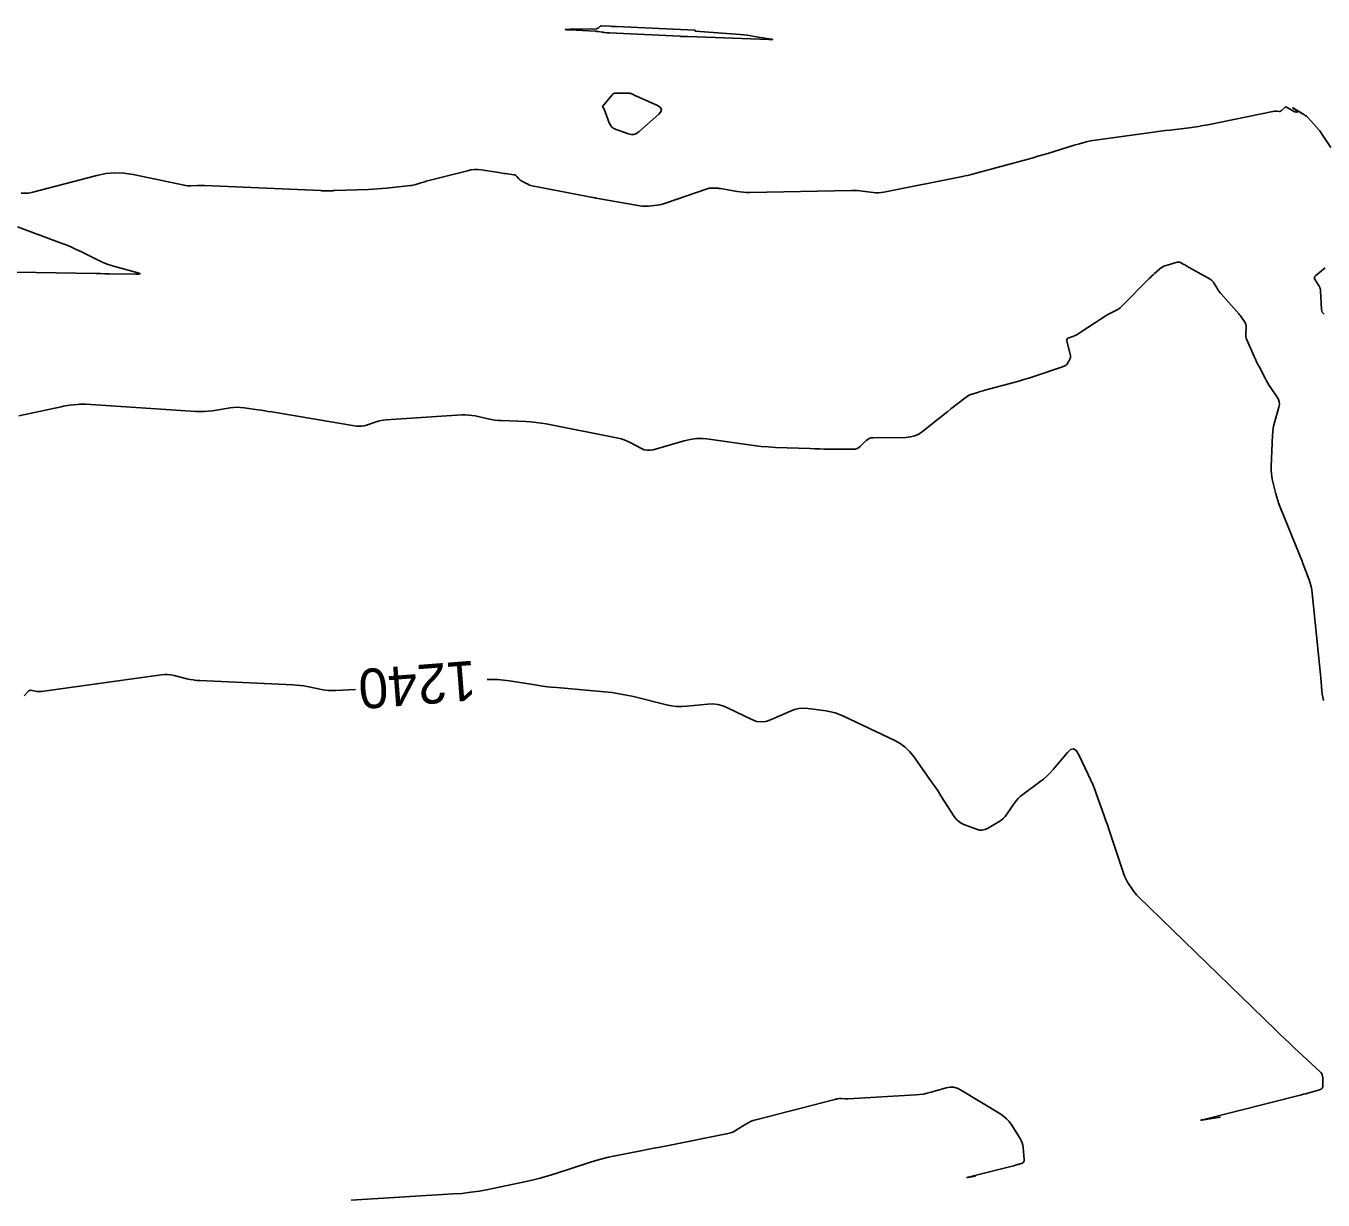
# Model space of a CAD drawing. Extents: x 658976 to 668726, y 639543 to 647196.
# Drawn here: x 663261.3 to 663457.8, y 642182.5 to 642360.3 of the extents above; entities that cross this region are included whole.
import ezdxf

# ---------------------------------------------------------------- set-up
doc = ezdxf.new("R2010")
doc.units = 0
for name, color, linetype in [('Ex_Contour Labels', 7, 'Continuous'), ('Ex_Major Contours', 7, 'Continuous'), ('Ex_Minor Contours', 7, 'Continuous')]:
    doc.layers.add(name, color=color, linetype=linetype)

msp = doc.modelspace()

# ---------------------------------------------------------------- linework, layer by layer
at = {"layer": 'Ex_Major Contours'}
for points in [[(663311.23, 642259.79), (663308.25, 642259.65), (663307.71, 642259.64), (663307.16, 642259.66), (663306.62, 642259.72), (663306.08, 642259.82), (663303.93, 642260.26), (663303.39, 642260.36), (663302.85, 642260.44), (663302.3, 642260.49), (663301.76, 642260.53), (663287.66, 642261.16), (663287.16, 642261.2), (663286.67, 642261.26), (663286.18, 642261.34), (663285.69, 642261.45), (663283.75, 642261.93), (663283.27, 642262.02), (663282.78, 642262.07), (663282.29, 642262.07), (663281.8, 642262.03), (663263.67, 642259.51), (663263.49, 642259.5), (663263.31, 642259.49), (663263.13, 642259.51), (663262.95, 642259.53), (663262.24, 642259.68), (663262.06, 642259.69), (663261.91, 642259.66), (663261.76, 642259.59), (663261.63, 642259.48), (663261.05, 642258.85)], [(663442.26, 642195.04), (663439.71, 642194.63), (663439.39, 642194.58), (663439.28, 642194.58), (663439.38, 642194.62), (663439.7, 642194.7), (663454.5, 642198.41), (663454.82, 642198.5), (663455.15, 642198.58), (663455.48, 642198.68), (663455.81, 642198.77), (663457.23, 642199.18), (663457.46, 642199.28), (663457.63, 642199.44), (663457.72, 642199.64), (663457.75, 642199.89), (663457.72, 642201), (663457.69, 642201.27), (663457.61, 642201.52), (663457.48, 642201.74), (663457.3, 642201.94), (663453.4, 642205.56), (663452.68, 642206.23), (663451.97, 642206.9), (663451.26, 642207.58), (663450.55, 642208.26), (663429.76, 642228.47), (663429.52, 642228.71), (663429.3, 642228.96), (663429.09, 642229.23), (663428.9, 642229.51), (663428.16, 642230.65), (663427.99, 642230.94), (663427.83, 642231.23), (663427.7, 642231.54), (663427.58, 642231.86), (663425.63, 642237.74), (663425.37, 642238.52), (663425.11, 642239.29), (663424.84, 642240.07), (663424.56, 642240.84), (663423.46, 642243.91), (663423.18, 642244.68), (663422.88, 642245.44), (663422.56, 642246.19), (663422.21, 642246.93), (663420.74, 642250.04), (663420.38, 642250.59), (663419.98, 642250.81), (663419.54, 642250.7), (663419.05, 642250.26), (663416.9, 642247.71), (663416.44, 642247.19), (663415.95, 642246.7), (663415.43, 642246.25), (663414.88, 642245.82), (663412.29, 642243.91), (663411.92, 642243.61), (663411.58, 642243.28), (663411.27, 642242.93), (663410.98, 642242.55), (663409.89, 642240.95), (663409.61, 642240.59), (663409.3, 642240.26), (663408.95, 642239.97), (663408.57, 642239.72), (663406.97, 642238.78), (663406.56, 642238.6), (663406.15, 642238.51), (663405.73, 642238.53), (663405.3, 642238.64), (663403.38, 642239.37), (663402.94, 642239.58), (663402.55, 642239.85), (663402.21, 642240.17), (663401.92, 642240.56), (663399.89, 642243.73), (663399.46, 642244.39), (663399.02, 642245.05), (663398.57, 642245.7), (663398.12, 642246.35), (663395.73, 642249.7), (663395.14, 642250.43), (663394.47, 642251.07), (663393.73, 642251.62), (663392.91, 642252.07), (663385.15, 642255.78), (663384.51, 642256.05), (663383.86, 642256.27), (663383.19, 642256.45), (663382.51, 642256.56), (663379.75, 642256.93), (663379.06, 642256.98), (663378.39, 642256.93), (663377.74, 642256.78), (663377.09, 642256.55), (663374.08, 642255.2), (663373.36, 642254.96), (663372.65, 642254.89), (663371.95, 642254.99), (663371.24, 642255.25), (663367.59, 642257.06), (663366.87, 642257.35), (663366.13, 642257.54), (663365.37, 642257.62), (663364.59, 642257.6), (663361.43, 642257.27), (663360.65, 642257.23), (663359.87, 642257.25), (663359.09, 642257.34), (663358.32, 642257.49), (663353.34, 642258.73), (663352.25, 642258.97), (663351.16, 642259.18), (663350.05, 642259.34), (663348.94, 642259.46), (663341.7, 642260.1), (663340.8, 642260.19), (663339.9, 642260.29), (663339.01, 642260.41), (663338.11, 642260.55), (663334.54, 642261.12), (663333.65, 642261.24), (663332.75, 642261.31), (663331.85, 642261.34), (663331.17, 642261.34)]]:
    msp.add_lwpolyline(points, dxfattribs=at)
at = {"layer": 'Ex_Minor Contours'}
for points in [[(663370.02, 642358.96), (663370.57, 642358.9), (663371.12, 642358.83), (663371.67, 642358.74), (663373.85, 642358.38), (663374.26, 642358.31), (663374.4, 642358.26), (663374.26, 642358.24), (663373.84, 642358.25), (663361.59, 642358.72), (663361.55, 642358.72), (663361.51, 642358.72), (663361.46, 642358.72), (663361.42, 642358.72), (663361.26, 642358.72), (663361.22, 642358.72), (663361.17, 642358.72), (663361.13, 642358.72), (663361.09, 642358.72), (663360.67, 642358.74), (663360.59, 642358.74), (663360.51, 642358.74), (663360.42, 642358.75), (663360.34, 642358.75), (663349.71, 642359.26), (663349.61, 642359.27), (663349.52, 642359.27), (663349.42, 642359.28), (663349.33, 642359.29), (663348.95, 642359.33), (663348.85, 642359.34), (663348.76, 642359.35), (663348.66, 642359.36), (663348.57, 642359.38), (663348.02, 642359.46), (663347.9, 642359.48), (663347.78, 642359.49), (663347.65, 642359.5), (663347.53, 642359.51), (663343.69, 642359.71), (663343.18, 642359.74), (663343.01, 642359.77), (663343.18, 642359.79), (663343.69, 642359.81), (663347.74, 642359.9), (663347.81, 642359.91), (663347.88, 642359.93), (663347.95, 642359.97), (663348.01, 642360.01), (663348.23, 642360.22), (663348.29, 642360.26), (663348.36, 642360.29), (663348.43, 642360.31), (663348.5, 642360.32), (663349.8, 642360.26), (663350.04, 642360.25), (663350.28, 642360.24), (663350.52, 642360.23), (663350.76, 642360.22), (663362.63, 642359.66), (663362.65, 642359.66), (663362.66, 642359.65), (663362.66, 642359.64), (663362.66, 642359.63), (663362.67, 642359.57), (663362.67, 642359.56), (663362.68, 642359.55), (663362.68, 642359.54), (663362.7, 642359.54), (663369.47, 642359.01)], [(663350.42, 642350.11), (663350.47, 642350.13), (663350.51, 642350.13), (663350.56, 642350.14), (663352.72, 642350.11), (663352.81, 642350.1), (663352.89, 642350.08), (663352.98, 642350.06), (663353.06, 642350.02), (663353.37, 642349.87), (663353.45, 642349.83), (663353.53, 642349.79), (663353.61, 642349.75), (663353.69, 642349.72), (663356.95, 642348.27), (663357.39, 642347.99), (663357.57, 642347.68), (663357.49, 642347.32), (663357.16, 642346.93), (663354.14, 642344.26), (663353.78, 642344.01), (663353.4, 642343.88), (663353, 642343.86), (663352.57, 642343.95), (663350.71, 642344.61), (663350.36, 642344.77), (663350.07, 642345), (663349.84, 642345.29), (663349.67, 642345.64), (663348.84, 642347.85), (663348.83, 642347.88), (663348.81, 642347.91), (663348.79, 642347.93), (663348.76, 642347.95), (663348.64, 642348.01), (663348.62, 642348.03), (663348.61, 642348.04), (663348.61, 642348.07), (663348.62, 642348.09), (663350.08, 642349.88), (663350.11, 642349.91), (663350.15, 642349.95), (663350.18, 642349.97), (663350.22, 642350), (663350.38, 642350.09)]]:
    msp.add_lwpolyline(points, close=True, dxfattribs=at)
for points in [[(663458.94, 642341.9), (663457.54, 642344.05), (663457.45, 642344.18), (663457.36, 642344.3), (663457.26, 642344.42), (663457.16, 642344.54), (663455.46, 642346.46), (663455.42, 642346.51), (663455.37, 642346.55), (663455.32, 642346.59), (663455.27, 642346.63), (663455.06, 642346.76), (663455, 642346.8), (663454.95, 642346.83), (663454.9, 642346.87), (663454.84, 642346.9), (663453.31, 642347.85), (663453.22, 642347.9), (663453.18, 642347.91), (663453.2, 642347.88), (663453.29, 642347.81), (663453.86, 642347.33), (663453.89, 642347.29), (663453.9, 642347.27), (663453.88, 642347.26), (663453.82, 642347.26), (663453.55, 642347.3), (663453.48, 642347.31), (663453.41, 642347.33), (663453.35, 642347.36), (663453.29, 642347.39), (663452.35, 642347.98), (663452.24, 642348.03), (663452.13, 642348.04), (663452.03, 642348.01), (663451.93, 642347.93), (663451.49, 642347.5), (663451.42, 642347.44), (663451.34, 642347.4), (663451.26, 642347.38), (663451.17, 642347.38), (663450.78, 642347.42), (663450.69, 642347.43), (663450.59, 642347.43), (663450.5, 642347.42), (663450.41, 642347.4), (663440.32, 642345.36), (663439.61, 642345.22), (663438.9, 642345.1), (663438.18, 642344.99), (663437.47, 642344.9), (663434.59, 642344.55), (663433.87, 642344.46), (663433.16, 642344.37), (663432.44, 642344.28), (663431.72, 642344.18), (663422.55, 642342.89), (663422.34, 642342.86), (663422.13, 642342.82), (663421.92, 642342.77), (663421.72, 642342.72), (663420.9, 642342.48), (663420.7, 642342.42), (663420.49, 642342.36), (663420.29, 642342.3), (663420.09, 642342.24), (663416.07, 642341.01), (663415.33, 642340.78), (663414.59, 642340.57), (663413.85, 642340.36), (663413.11, 642340.15), (663407.65, 642338.67), (663407.28, 642338.57), (663406.91, 642338.47), (663406.53, 642338.37), (663406.16, 642338.27), (663404.68, 642337.86), (663404.3, 642337.76), (663403.93, 642337.67), (663403.55, 642337.59), (663403.18, 642337.51), (663391.24, 642335.14), (663390.84, 642335.08), (663390.44, 642335.05), (663390.03, 642335.06), (663389.63, 642335.09), (663388, 642335.31), (663387.6, 642335.36), (663387.19, 642335.39), (663386.78, 642335.41), (663386.37, 642335.41), (663370.95, 642335.1), (663370.46, 642335.1), (663369.98, 642335.13), (663369.5, 642335.18), (663369.03, 642335.25), (663366.5, 642335.68), (663366.33, 642335.7), (663366.16, 642335.72), (663366, 642335.73), (663365.83, 642335.74), (663365.14, 642335.75), (663364.98, 642335.75), (663364.81, 642335.73), (663364.64, 642335.7), (663364.48, 642335.65), (663358.18, 642333.45), (663357.86, 642333.36), (663357.55, 642333.27), (663357.23, 642333.21), (663356.9, 642333.17), (663355.6, 642333.02), (663355.28, 642333), (663354.95, 642333), (663354.63, 642333.02), (663354.3, 642333.06), (663347.7, 642334.21), (663347.68, 642334.21), (663347.66, 642334.22), (663347.63, 642334.23), (663347.61, 642334.23), (663347.52, 642334.27), (663347.5, 642334.28), (663347.47, 642334.29), (663347.45, 642334.3), (663347.43, 642334.3), (663337.99, 642336.11), (663337.79, 642336.16), (663337.6, 642336.22), (663337.41, 642336.29), (663337.23, 642336.38), (663336.4, 642336.83), (663336.29, 642336.89), (663336.18, 642336.97), (663336.09, 642337.05), (663335.99, 642337.14), (663335.65, 642337.53), (663335.56, 642337.62), (663335.45, 642337.69), (663335.34, 642337.74), (663335.22, 642337.77), (663333.96, 642337.96), (663333.7, 642337.99), (663333.45, 642338.03), (663333.2, 642338.07), (663332.95, 642338.11), (663330.28, 642338.5), (663329.76, 642338.56), (663329.23, 642338.56), (663328.71, 642338.5), (663328.19, 642338.39), (663321.95, 642336.78), (663321.75, 642336.72), (663321.55, 642336.67), (663321.35, 642336.61), (663321.15, 642336.55), (663320.36, 642336.31), (663320.16, 642336.25), (663319.96, 642336.21), (663319.75, 642336.17), (663319.55, 642336.14), (663315.91, 642335.75), (663315.24, 642335.68), (663314.56, 642335.62), (663313.88, 642335.58), (663313.21, 642335.55), (663308.11, 642335.38), (663308.03, 642335.38), (663307.94, 642335.38), (663307.86, 642335.37), (663307.78, 642335.36), (663307.44, 642335.33), (663307.36, 642335.32), (663307.28, 642335.32), (663307.19, 642335.32), (663307.11, 642335.32), (663306.5, 642335.35), (663306.37, 642335.35), (663306.24, 642335.36), (663306.11, 642335.36), (663305.98, 642335.37), (663288.35, 642336.13), (663288.1, 642336.13), (663287.84, 642336.14), (663287.58, 642336.14), (663287.32, 642336.13), (663286.29, 642336.1), (663286.04, 642336.1), (663285.78, 642336.11), (663285.53, 642336.14), (663285.27, 642336.19), (663277.54, 642337.81), (663276.17, 642338.02), (663274.8, 642338.06), (663273.44, 642337.95), (663272.08, 642337.67), (663262.38, 642335.12), (663262.16, 642335.07), (663261.94, 642335.03), (663261.72, 642335.01), (663261.5, 642334.99), (663260.62, 642334.97)], [(663260.03, 642329.91), (663266.66, 642327.43), (663267.39, 642327.14), (663268.11, 642326.84), (663268.83, 642326.52), (663269.53, 642326.19), (663272.46, 642324.75), (663273.11, 642324.46), (663273.78, 642324.19), (663274.45, 642323.96), (663275.14, 642323.76), (663277.93, 642323.04), (663278.45, 642322.88), (663278.61, 642322.77), (663278.43, 642322.72), (663277.89, 642322.71), (663273.93, 642322.79), (663273.77, 642322.79), (663273.6, 642322.79), (663273.43, 642322.79), (663273.27, 642322.79), (663272.6, 642322.8), (663272.44, 642322.8), (663272.27, 642322.8), (663272.1, 642322.8), (663271.94, 642322.81), (663259.86, 642323.02)], [(663457.83, 642258.16), (663457.71, 642258.63), (663457.62, 642259.11), (663457.56, 642259.6), (663457.42, 642261.57), (663457.38, 642262.07), (663457.34, 642262.56), (663457.3, 642263.05), (663457.25, 642263.55), (663456.13, 642274.38), (663456.06, 642274.9), (663455.96, 642275.41), (663455.82, 642275.92), (663455.65, 642276.42), (663454.91, 642278.4), (663454.72, 642278.89), (663454.53, 642279.38), (663454.34, 642279.88), (663454.14, 642280.37), (663451.26, 642287.43), (663451.07, 642287.92), (663450.9, 642288.42), (663450.75, 642288.92), (663450.62, 642289.44), (663450.12, 642291.49), (663450.02, 642292.01), (663449.95, 642292.53), (663449.91, 642293.05), (663449.92, 642293.58), (663450.11, 642298.34), (663450.15, 642298.86), (663450.21, 642299.38), (663450.31, 642299.88), (663450.44, 642300.39), (663451.08, 642302.58), (663451.15, 642302.98), (663451.13, 642303.37), (663451.03, 642303.74), (663450.83, 642304.1), (663449.86, 642305.5), (663449.63, 642305.85), (663449.4, 642306.21), (663449.19, 642306.58), (663448.99, 642306.96), (663448.12, 642308.63), (663447.91, 642309.03), (663447.71, 642309.44), (663447.52, 642309.85), (663447.33, 642310.27), (663446.22, 642312.79), (663446.14, 642313.01), (663446.09, 642313.23), (663446.06, 642313.46), (663446.06, 642313.69), (663446.13, 642314.7), (663446.13, 642314.9), (663446.09, 642315.08), (663446.03, 642315.26), (663445.93, 642315.43), (663445.48, 642316.09), (663445.37, 642316.26), (663445.25, 642316.42), (663445.12, 642316.57), (663444.99, 642316.72), (663442.32, 642319.73), (663442.17, 642319.91), (663442.03, 642320.09), (663441.89, 642320.29), (663441.77, 642320.49), (663441.3, 642321.3), (663441.17, 642321.49), (663441.02, 642321.66), (663440.85, 642321.81), (663440.65, 642321.94), (663437.04, 642323.99), (663436.93, 642324.06), (663436.82, 642324.12), (663436.71, 642324.18), (663436.6, 642324.24), (663436.16, 642324.49), (663436.05, 642324.54), (663435.93, 642324.56), (663435.81, 642324.56), (663435.69, 642324.54), (663433.99, 642324.05), (663433.73, 642323.96), (663433.49, 642323.84), (663433.26, 642323.7), (663433.05, 642323.53), (663432.22, 642322.8), (663432.02, 642322.61), (663431.81, 642322.43), (663431.62, 642322.23), (663431.42, 642322.04), (663427.19, 642317.75), (663427.03, 642317.6), (663426.85, 642317.47), (663426.67, 642317.35), (663426.47, 642317.25), (663425.67, 642316.87), (663425.48, 642316.78), (663425.28, 642316.67), (663425.09, 642316.56), (663424.9, 642316.44), (663420.7, 642313.69), (663420.53, 642313.59), (663420.36, 642313.5), (663420.18, 642313.42), (663420, 642313.35), (663419.26, 642313.1), (663419.1, 642313.03), (663419, 642312.92), (663418.96, 642312.77), (663418.98, 642312.6), (663419.51, 642310.36), (663419.52, 642310.26), (663419.52, 642310.16), (663419.5, 642310.06), (663419.47, 642309.97), (663419.26, 642309.53), (663419.23, 642309.47), (663419.19, 642309.41), (663419.16, 642309.35), (663419.12, 642309.3), (663418.96, 642309.06), (663418.92, 642309.01), (663418.88, 642308.97), (663418.83, 642308.93), (663418.78, 642308.9), (663418.55, 642308.79), (663418.5, 642308.77), (663418.44, 642308.74), (663418.39, 642308.72), (663418.33, 642308.7), (663413.96, 642307.23), (663413.21, 642306.98), (663412.46, 642306.75), (663411.7, 642306.53), (663410.94, 642306.32), (663406.54, 642305.14), (663406.3, 642305.07), (663406.06, 642305), (663405.82, 642304.93), (663405.58, 642304.86), (663404.62, 642304.55), (663404.38, 642304.47), (663404.16, 642304.37), (663403.94, 642304.24), (663403.74, 642304.1), (663401.39, 642302.3), (663400.93, 642301.94), (663400.47, 642301.59), (663400.02, 642301.23), (663399.57, 642300.87), (663397.12, 642298.9), (663396.54, 642298.51), (663395.93, 642298.23), (663395.27, 642298.06), (663394.57, 642297.99), (663389.63, 642297.95), (663389.33, 642297.92), (663389.05, 642297.84), (663388.8, 642297.7), (663388.56, 642297.51), (663387.68, 642296.64), (663387.44, 642296.45), (663387.19, 642296.31), (663386.91, 642296.23), (663386.61, 642296.21), (663382.94, 642296.23), (663382.23, 642296.23), (663381.51, 642296.25), (663380.79, 642296.26), (663380.08, 642296.29), (663374.86, 642296.49), (663373.75, 642296.55), (663372.65, 642296.64), (663371.55, 642296.76), (663370.45, 642296.9), (663364.78, 642297.73), (663363.82, 642297.82), (663362.87, 642297.81), (663361.93, 642297.7), (663360.99, 642297.48), (663356.33, 642296.13), (663355.86, 642296.04), (663355.41, 642296.04), (663354.97, 642296.13), (663354.53, 642296.32), (663352.82, 642297.23), (663352.39, 642297.44), (663351.94, 642297.62), (663351.48, 642297.77), (663351.01, 642297.88), (663340.13, 642300.03), (663339.36, 642300.17), (663338.58, 642300.27), (663337.8, 642300.35), (663337.02, 642300.4), (663333.33, 642300.55), (663332.83, 642300.58), (663332.33, 642300.63), (663331.83, 642300.71), (663331.33, 642300.8), (663329.35, 642301.24), (663328.85, 642301.33), (663328.35, 642301.38), (663327.85, 642301.4), (663327.34, 642301.39), (663315.88, 642300.65), (663315.49, 642300.61), (663315.11, 642300.55), (663314.74, 642300.46), (663314.37, 642300.35), (663312.9, 642299.84), (663312.53, 642299.74), (663312.16, 642299.69), (663311.78, 642299.68), (663311.4, 642299.72), (663298.56, 642301.86), (663298.03, 642301.94), (663297.51, 642302.02), (663296.98, 642302.1), (663296.46, 642302.18), (663294.35, 642302.48), (663293.83, 642302.53), (663293.3, 642302.55), (663292.78, 642302.52), (663292.25, 642302.46), (663289.55, 642302.04), (663288.92, 642301.96), (663288.29, 642301.91), (663287.66, 642301.9), (663287.03, 642301.93), (663270.37, 642303.02), (663270.06, 642303.04), (663269.75, 642303.04), (663269.44, 642303.02), (663269.13, 642302.99), (663267.9, 642302.86), (663267.6, 642302.82), (663267.29, 642302.77), (663266.99, 642302.72), (663266.68, 642302.65), (663260.22, 642301.25)], [(663457.92, 642316.65), (663457.76, 642316.81), (663457.65, 642316.98), (663457.58, 642317.18), (663457.54, 642317.39), (663457.39, 642320.2), (663457.36, 642320.43), (663457.3, 642320.65), (663457.21, 642320.86), (663457.1, 642321.06), (663456.57, 642321.84), (663456.47, 642322.03), (663456.46, 642322.21), (663456.52, 642322.37), (663456.67, 642322.53), (663458.07, 642323.67)], [(663310.59, 642182.48), (663326, 642183.4), (663327.34, 642183.5), (663328.68, 642183.66), (663330, 642183.85), (663331.32, 642184.1), (663336.81, 642185.23), (663338.01, 642185.5), (663339.2, 642185.8), (663340.39, 642186.13), (663341.56, 642186.5), (663346.69, 642188.19), (663347.64, 642188.48), (663348.6, 642188.75), (663349.57, 642188.98), (663350.54, 642189.19), (663354.45, 642189.94), (663355.43, 642190.13), (663356.41, 642190.32), (663357.39, 642190.51), (663358.36, 642190.7), (663367.43, 642192.49), (663367.83, 642192.59), (663368.22, 642192.72), (663368.59, 642192.89), (663368.95, 642193.1), (663370.35, 642193.99), (663370.71, 642194.2), (663371.08, 642194.38), (663371.46, 642194.52), (663371.86, 642194.64), (663383.83, 642197.72), (663383.92, 642197.74), (663384, 642197.76), (663384.08, 642197.78), (663384.16, 642197.79), (663384.5, 642197.84), (663384.58, 642197.85), (663384.66, 642197.86), (663384.75, 642197.86), (663384.83, 642197.86), (663385.37, 642197.83), (663385.49, 642197.83), (663385.61, 642197.83), (663385.73, 642197.83), (663385.85, 642197.83), (663396.07, 642198.4), (663396.66, 642198.45), (663397.25, 642198.53), (663397.83, 642198.65), (663398.4, 642198.8), (663400.69, 642199.46), (663401.25, 642199.57), (663401.8, 642199.56), (663402.33, 642199.43), (663402.85, 642199.18), (663408.98, 642195.47), (663409.43, 642195.16), (663409.84, 642194.81), (663410.2, 642194.41), (663410.52, 642193.97), (663411.88, 642191.82), (663412.07, 642191.49), (663412.21, 642191.15), (663412.3, 642190.79), (663412.35, 642190.42), (663412.5, 642188.61), (663412.49, 642188.4), (663412.41, 642188.23), (663412.28, 642188.1), (663412.08, 642188.01), (663411.17, 642187.75), (663410.95, 642187.68), (663410.72, 642187.62), (663410.49, 642187.56), (663410.26, 642187.5), (663404, 642185.93), (663403.86, 642185.89), (663403.82, 642185.88), (663403.87, 642185.88), (663404.01, 642185.9), (663405.12, 642186.08)]]:
    msp.add_lwpolyline(points, dxfattribs=at)

# ---------------------------------------------------------------- texts
at = {"layer": 'Ex_Contour Labels'}
msp.add_text('1240', height=6, rotation=184.4459, dxfattribs=at).set_placement((663329.27, 642264.2))

doc.saveas('drawing.dxf')
